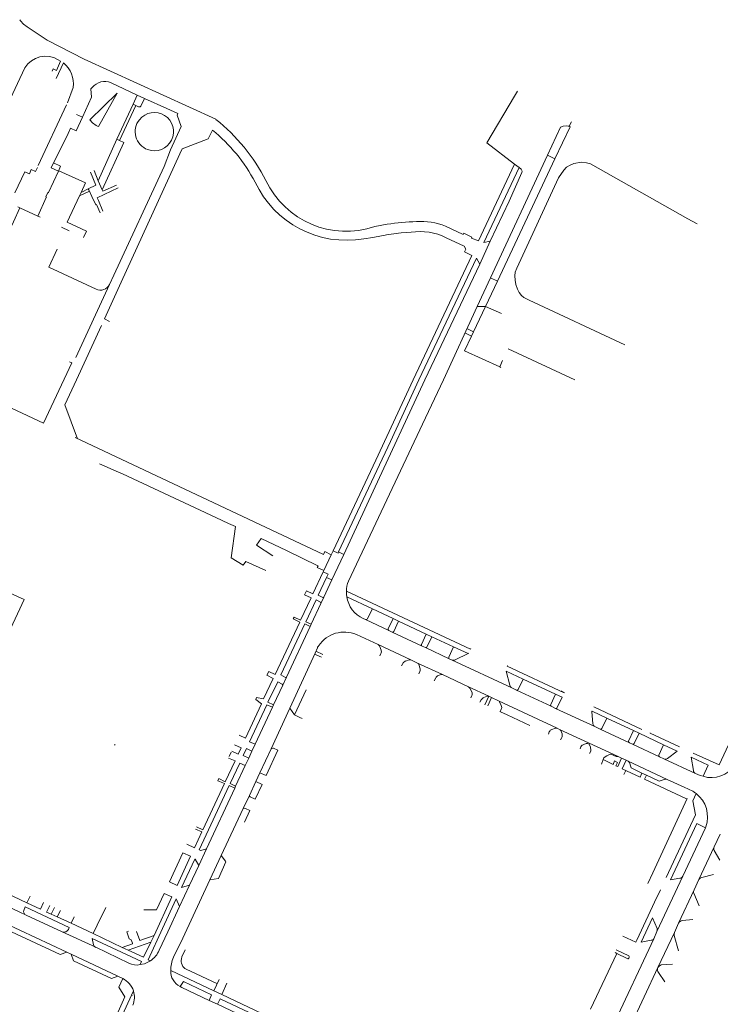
# Model space of a CAD drawing. Extents: x 145000 to 155000, y 457500 to 470000.
# Tile 459 of 548: x 152505 to 152789, y 464747 to 465146. Entities that reach past the tile are written whole.
import ezdxf

# ---------------------------------------------------------------- set-up
doc = ezdxf.new("R2010")
doc.units = 0
doc.header["$LTSCALE"] = 0.2
doc.header["$MEASUREMENT"] = 0
doc.layers.add('kant verharding', color=252, linetype='Continuous', lineweight=0)

msp = doc.modelspace()

# ---------------------------------------------------------------- linework, layer by layer
at = {"layer": 'kant verharding', "lineweight": 0}
for p, q in [((152507.55, 465126.22), (152488.06, 465084.74)), ((152523.22, 465128.16), (152520.26, 465121.86)), ((152522.06, 465128.88), (152521.08, 465129.5)), ((152584.9, 465105.37), (152531.64, 465129.71)), ((152524.81, 465112.06), (152527.18, 465118.31)), ((152534.84, 465118.25), (152534.24, 465117.71)), ((152524.45, 465111.25), (152513.02, 465086.72)), ((152528.54, 465107.26), (152530.89, 465106.3)), ((152569.44, 465107.73), (152565.04, 465109.71)), ((152719.11, 465090.85), (152724.4, 465102.17)), ((152727.42, 465102.64), (152727.82, 465102.57)), ((152727.82, 465102.57), (152728.81, 465104.4)), ((152526.1, 465101.75), (152525.14, 465099.65)), ((152705.74, 465087.27), (152694.54, 465095.9)), ((152570.23, 465091.4), (152546.59, 465039.5)), ((152695.97, 465041.26), (152719.11, 465090.85)), ((152519.11, 465087.74), (152522.04, 465086.41)), ((152522.04, 465086.41), (152521.14, 465084.42)), ((152707.68, 465085.91), (152705.74, 465087.27)), ((152529.66, 465074.39), (152533.68, 465076.36)), ((152530.33, 465075.84), (152533.25, 465077.27)), ((152533.44, 465076.87), (152534.73, 465074.18)), ((152536.63, 465070.95), (152538.08, 465067.51)), ((152537.33, 465072.5), (152537.14, 465073.09)), ((152537.33, 465072.5), (152539.11, 465068.26)), ((152505.53, 465069.56), (152512.77, 465066.22)), ((152654.14, 465062.9), (152649.18, 465062.01)), ((152522.42, 465061.75), (152525.56, 465060.28)), ((152531.35, 465057.61), (152532.53, 465060.18)), ((152663.86, 465059.69), (152659.84, 465059.41)), ((152688.3, 465057.34), (152688.52, 465057.77)), ((152691.64, 465046.74), (152695.89, 465056.05)), ((152520.69, 465052.88), (152517.29, 465045.52)), ((152669.46, 465000), (152691.64, 465046.74)), ((152536.39, 465036.64), (152517.29, 465045.52)), ((152528.22, 465009.09), (152541.77, 465038.61)), ((152690.68, 465029.69), (152695.97, 465041.26)), ((152676.97, 465000), (152690.68, 465029.69)), ((152693.96, 465029.66), (152700.46, 465026.84)), ((152538.53, 465021.94), (152528.46, 465000)), ((152685.58, 465018.99), (152688.27, 465017.66)), ((152686.4, 465020.72), (152689.11, 465019.41)), ((152703.14, 465012.53), (152730.12, 465000)), ((152526.55, 465006.84), (152515.18, 464982.5)), ((152525.69, 465007.25), (152526.55, 465006.84)), ((152528.46, 465000), (152523.81, 464989.88)), ((152523.81, 464989.88), (152528.92, 464976.14)), ((152628.42, 464929.38), (152527.88, 464976.63)), ((152537.73, 464965.97), (152545.49, 464962.66)), ((152592.87, 464940.72), (152589.97, 464941.91)), ((152628.42, 464929.38), (152628.92, 464930.56)), ((152631.6, 464929.27), (152628.56, 464922.84)), ((152631.6, 464929.27), (152628.92, 464930.56)), ((152631.6, 464929.27), (152632.34, 464930.86)), ((152636.6, 464929.42), (152631.8, 464919.12)), ((152634.31, 464929.95), (152632.34, 464930.86)), ((152634.31, 464929.95), (152634.52, 464930.4)), ((152636.6, 464929.42), (152634.52, 464930.4)), ((152625.9, 464924.13), (152626.23, 464924.83)), ((152625.9, 464924.13), (152628.56, 464922.84)), ((152640.65, 464923.14), (152638.56, 464918.57)), ((152628.35, 464922.39), (152628.56, 464922.84)), ((152628.35, 464922.39), (152630.3, 464921.46)), ((152631.8, 464919.12), (152628.51, 464912.07)), ((152629.67, 464920.11), (152630.3, 464921.46)), ((152631.8, 464919.12), (152629.67, 464920.11)), ((152620.77, 464913.11), (152621.5, 464914.67)), ((152628.51, 464912.07), (152627.32, 464909.51)), ((152687.88, 464891.08), (152637.72, 464914.47)), ((152648.23, 464907.37), (152637.86, 464912.29)), ((152627.32, 464909.51), (152623.41, 464901.13)), ((152646.06, 464903.24), (152648.23, 464907.37)), ((152648.23, 464907.37), (152656.62, 464903.43)), ((152616.15, 464903.27), (152616.52, 464904.07)), ((152644.53, 464903.45), (152645.42, 464903.02)), ((152656.62, 464903.43), (152654.59, 464899.25)), ((152658.83, 464902.41), (152656.62, 464903.43)), ((152623.01, 464900.26), (152613.47, 464879.79)), ((152623.41, 464901.13), (152623.01, 464900.26)), ((152654.85, 464898.61), (152645.42, 464903.02)), ((152656.85, 464898.21), (152658.83, 464902.41)), ((152658.83, 464902.41), (152670.05, 464897.17)), ((152641.73, 464896.98), (152650.51, 464892.9)), ((152654.85, 464898.61), (152656.25, 464897.92)), ((152668.31, 464892.34), (152656.25, 464897.92)), ((152670.05, 464897.17), (152668.07, 464892.99)), ((152672.29, 464896.11), (152670.05, 464897.17)), ((152670.27, 464891.91), (152672.29, 464896.11)), ((152672.29, 464896.11), (152681.09, 464892.02)), ((152625.94, 464891.55), (152625.01, 464889.47)), ((152663.8, 464886.7), (152650.51, 464892.9)), ((152651.04, 464892.36), (152651.76, 464890.73)), ((152668.31, 464892.34), (152669.69, 464891.71)), ((152679.31, 464887.21), (152669.69, 464891.71)), ((152681.09, 464892.02), (152679.11, 464887.8)), ((152687.02, 464889.35), (152681.09, 464892.02)), ((152687.88, 464891.08), (152688.06, 464891.35)), ((152625.01, 464889.47), (152614.81, 464867.22)), ((152627.61, 464887.77), (152624.83, 464889.08)), ((152628.17, 464888.95), (152625.36, 464890.27)), ((152651.68, 464889.25), (152651.24, 464888.32)), ((152679.31, 464887.21), (152680.26, 464886.74)), ((152681.77, 464886.79), (152687.02, 464889.35)), ((152687.02, 464889.35), (152687.26, 464889.47)), ((152660.49, 464885.28), (152660.02, 464884.38)), ((152663.12, 464886.71), (152661.67, 464886.28)), ((152663.8, 464886.7), (152666.48, 464885.45)), ((152676.55, 464880.78), (152666.48, 464885.45)), ((152666.97, 464884.96), (152667.47, 464883.51)), ((152704.66, 464875.38), (152680.26, 464886.74)), ((152702.93, 464884.44), (152702.77, 464884.15)), ((152725.8, 464873.38), (152702.77, 464884.15)), ((152604.22, 464870.93), (152608.13, 464879.27)), ((152605.56, 464880.56), (152606.26, 464882.08)), ((152608.13, 464879.27), (152605.56, 464880.56)), ((152606.26, 464882.08), (152608.85, 464880.82)), ((152613.47, 464879.79), (152611.97, 464876.57)), ((152667.37, 464882.09), (152667.02, 464881.15)), ((152673.84, 464879.43), (152673.26, 464878.23)), ((152675.91, 464880.8), (152674.91, 464880.42)), ((152676.55, 464880.78), (152687.08, 464875.87)), ((152709.2, 464878.96), (152702.35, 464882.19)), ((152702.35, 464882.19), (152703.88, 464876.49)), ((152611.97, 464876.57), (152608.22, 464868.54)), ((152695.37, 464872), (152687.08, 464875.87)), ((152688.47, 464873.76), (152687.7, 464875.31)), ((152704.66, 464875.38), (152706.48, 464874.46)), ((152707.22, 464874.76), (152709.2, 464878.96)), ((152722.29, 464872.84), (152709.2, 464878.96)), ((152601, 464870.74), (152601.36, 464871.52)), ((152601.36, 464871.52), (152604.22, 464870.93)), ((152616.7, 464864.5), (152621.43, 464874.64)), ((152688.01, 464871.34), (152688.49, 464872.28)), ((152694.72, 464872.09), (152693.37, 464871.54)), ((152695.37, 464872), (152693.76, 464868.61)), ((152696.46, 464871.49), (152694.94, 464868.1)), ((152695.37, 464872), (152696.46, 464871.49)), ((152696.46, 464871.49), (152699.25, 464870.19)), ((152706.48, 464874.46), (152720.58, 464867.97)), ((152722.29, 464872.84), (152720.39, 464868.67)), ((152722.29, 464872.84), (152724.99, 464871.61)), ((152723.04, 464867.41), (152724.99, 464871.61)), ((152725.8, 464873.38), (152725.88, 464873.54)), ((152596.89, 464855.11), (152603.3, 464869.01)), ((152607.77, 464867.57), (152600.76, 464852.58)), ((152603.3, 464869.01), (152601, 464870.74)), ((152614.81, 464867.22), (152607.22, 464850.82)), ((152608.22, 464868.54), (152607.77, 464867.57)), ((152614.81, 464867.22), (152616.7, 464864.5)), ((152692.23, 464870.55), (152691.74, 464869.61)), ((152722.98, 464859.09), (152699.25, 464870.19)), ((152700.35, 464868.26), (152699.68, 464869.71)), ((152722.36, 464867.13), (152720.58, 464867.97)), ((152737.85, 464867.72), (152757.3, 464858.61)), ((152618.86, 464863.49), (152616.7, 464864.5)), ((152619.77, 464863.07), (152618.86, 464863.49)), ((152700.11, 464865.76), (152699.76, 464865.92)), ((152699.9, 464865.78), (152700.32, 464866.77)), ((152702.73, 464864.53), (152700.11, 464865.76)), ((152711.89, 464860.23), (152702.73, 464864.53)), ((152738.23, 464859.75), (152722.36, 464867.13)), ((152743.05, 464863.16), (152737.18, 464866.04)), ((152738.23, 464859.75), (152740.42, 464858.72)), ((152741.09, 464858.97), (152743.05, 464863.16)), ((152743.05, 464863.16), (152753.9, 464858.11)), ((152594.3, 464856.31), (152596.89, 464855.11)), ((152719.8, 464857.64), (152719.44, 464856.7)), ((152722.29, 464859.16), (152720.85, 464858.62)), ((152722.98, 464859.09), (152724, 464858.64)), ((152747.64, 464847.62), (152724, 464858.64)), ((152724.9, 464855.28), (152724.38, 464854.39)), ((152724.45, 464858.15), (152724.98, 464856.76)), ((152752.22, 464853.24), (152740.42, 464858.72)), ((152753.9, 464858.11), (152751.93, 464853.91)), ((152756.13, 464857.06), (152753.9, 464858.11)), ((152754.16, 464852.88), (152756.13, 464857.06)), ((152756.13, 464857.06), (152766.1, 464852.43)), ((152544.09, 464852.45), (152543.9, 464852.26)), ((152592.46, 464852.33), (152595.07, 464851.11)), ((152600.76, 464852.58), (152598.55, 464853.62)), ((152600.76, 464852.58), (152599.49, 464849.87)), ((152732.26, 464850.71), (152732.63, 464851.61)), ((152733.83, 464852.57), (152734.8, 464852.95)), ((152736.1, 464852.38), (152736.48, 464851.38)), ((152752.22, 464853.24), (152753.51, 464852.62)), ((152764.42, 464847.54), (152753.51, 464852.62)), ((152766.1, 464852.43), (152764.16, 464848.19)), ((152771.59, 464849.8), (152766.1, 464852.43)), ((152591.1, 464849.4), (152590.29, 464847.65)), ((152591.28, 464849.79), (152593.91, 464848.56)), ((152593.91, 464848.56), (152595.07, 464851.11)), ((152599.49, 464849.87), (152597.29, 464850.9)), ((152599.49, 464849.87), (152598.17, 464847.04)), ((152607.22, 464850.82), (152602.73, 464841.11)), ((152605.27, 464840.03), (152610.01, 464850.19)), ((152736.56, 464849.83), (152736.11, 464848.93)), ((152746.87, 464847.63), (152744.68, 464848.63)), ((152747.64, 464847.62), (152749.1, 464846.96)), ((152764.42, 464847.54), (152766.16, 464846.69)), ((152767.68, 464846.87), (152771.59, 464849.8)), ((152777.23, 464847.37), (152778.12, 464841.96)), ((152592.64, 464845.84), (152590, 464847.03)), ((152596.75, 464843.99), (152592.88, 464835.65)), ((152598.17, 464847.04), (152596.75, 464843.99)), ((152741.55, 464846.39), (152740.98, 464844.5)), ((152749.1, 464846.96), (152750.91, 464846.12)), ((152750.91, 464846.12), (152751.73, 464845.73)), ((152767.52, 464838.38), (152751.73, 464845.73)), ((152752.76, 464843.45), (152752.25, 464845.17)), ((152779.04, 464840.75), (152766.16, 464846.69)), ((152602.73, 464841.11), (152601.06, 464837.54)), ((152602.73, 464841.11), (152605.27, 464840.03)), ((152750.03, 464840.33), (152750.8, 464842.04)), ((152757.32, 464840.91), (152753.18, 464842.9)), ((152757.32, 464840.91), (152759.1, 464840.06)), ((152759.1, 464840.06), (152763.96, 464837.79)), ((152586.12, 464838.71), (152585.7, 464837.8)), ((152592.88, 464835.65), (152592.5, 464834.83)), ((152601.06, 464837.54), (152598.45, 464831.94)), ((152600.75, 464830.37), (152603.55, 464836.36)), ((152601.06, 464837.54), (152603.55, 464836.36)), ((152764.75, 464837.78), (152766.74, 464838.43)), ((152767.52, 464838.38), (152774.36, 464835.21)), ((152592.5, 464834.83), (152581.15, 464810.36)), ((152598.45, 464831.94), (152595.97, 464826.62)), ((152777.95, 464833.63), (152774.36, 464835.21)), ((152775.65, 464830.63), (152761.7, 464800.6)), ((152595.97, 464826.62), (152586.98, 464807.62)), ((152596.44, 464821.13), (152598.59, 464825.75)), ((152579.22, 464817.16), (152576.24, 464810.75)), ((152579.22, 464817.16), (152576.7, 464818.33)), ((152577.1, 464819.22), (152579.61, 464818.01)), ((152783.02, 464818.84), (152773.82, 464799.2)), ((152783.13, 464819.25), (152783.02, 464818.84)), ((152789.03, 464816.3), (152786.58, 464811.12)), ((152576.24, 464810.75), (152573.15, 464812.15)), ((152571.54, 464808.68), (152574.63, 464807.28)), ((152581.15, 464810.36), (152577.98, 464803.57)), ((152586.98, 464807.62), (152582.4, 464797.82)), ((152780.37, 464797.91), (152786.58, 464811.12)), ((152786.52, 464809.59), (152788.88, 464805.72)), ((152574.63, 464807.28), (152569.18, 464795.49)), ((152576.36, 464806.18), (152571, 464794.65)), ((152577.98, 464803.57), (152574.24, 464795.57)), ((152759.76, 464796.3), (152761.7, 464800.6)), ((152786.25, 464799.97), (152781.53, 464798.69)), ((152574.24, 464795.57), (152570.22, 464786.97)), ((152571, 464794.65), (152574.24, 464795.57)), ((152582.4, 464797.82), (152571.45, 464774.15)), ((152763.37, 464776.92), (152773.82, 464799.2)), ((152772.66, 464798.4), (152768.92, 464797.82)), ((152780.37, 464797.91), (152778.47, 464793.7)), ((152497.4, 464793.62), (152508.42, 464788.53)), ((152762.43, 464788.69), (152764.78, 464793.76)), ((152778.47, 464793.7), (152772.14, 464780.27)), ((152778.33, 464792.36), (152780.5, 464787.3)), ((152493.31, 464790.46), (152508.16, 464783.46)), ((152508.42, 464788.53), (152509.68, 464791.13)), ((152567.04, 464790.87), (152559.87, 464775.27)), ((152568.86, 464790.03), (152563.27, 464778.05)), ((152568.86, 464790.03), (152570.22, 464786.97)), ((152762.43, 464788.69), (152759.84, 464783.27)), ((152507.15, 464785.41), (152507.65, 464786.84)), ((152507.65, 464786.84), (152525.5, 464778.45)), ((152519.58, 464786.55), (152518.26, 464783.89)), ((152518.26, 464783.89), (152520.69, 464782.77)), ((152520.69, 464782.77), (152522.06, 464785.4)), ((152540.28, 464786.64), (152536.88, 464779.4)), ((152570.22, 464786.97), (152565.47, 464776.8)), ((152499.15, 464780.42), (152524.62, 464768.53)), ((152522.71, 464776.69), (152508.16, 464783.46)), ((152526.34, 464780.21), (152520.69, 464782.77)), ((152527.58, 464782.85), (152526.34, 464780.21)), ((152526.34, 464780.21), (152535.24, 464776.01)), ((152755.21, 464773.41), (152759.84, 464783.27)), ((152755.21, 464773.41), (152759.84, 464783.27)), ((152757.04, 464772.54), (152761.6, 464782.44)), ((152757.04, 464772.54), (152761.6, 464782.44)), ((152763.46, 464778.07), (152761.6, 464782.44)), ((152770.44, 464776.41), (152772.14, 464780.27)), ((152777.89, 464781.78), (152773.67, 464781.28)), ((152522.71, 464776.69), (152536.24, 464770.47)), ((152525.24, 464777.69), (152525.5, 464778.45)), ((152535.24, 464776.01), (152536.88, 464779.4)), ((152546.92, 464770.44), (152535.24, 464776.01)), ((152552.76, 464776.92), (152554.13, 464773.21)), ((152561.98, 464769.31), (152565.47, 464776.8)), ((152763.37, 464776.92), (152762.08, 464773.94)), ((152770.44, 464776.41), (152763.75, 464762.27)), ((152535.3, 464771.53), (152534.8, 464774.04)), ((152549.35, 464769.29), (152558.51, 464772.53)), ((152554.13, 464773.21), (152559.87, 464775.27)), ((152559.87, 464775.27), (152558.51, 464772.53)), ((152571.45, 464774.15), (152567.72, 464766.48)), ((152742.51, 464732.29), (152762.08, 464773.94)), ((152761.09, 464773.35), (152757.04, 464772.54)), ((152770.35, 464775.27), (152772.17, 464769.07)), ((152526.32, 464767.68), (152524.62, 464768.53)), ((152526.32, 464767.68), (152545.25, 464758.84)), ((152549.68, 464764.05), (152536.24, 464770.47)), ((152549.35, 464769.29), (152546.92, 464770.44)), ((152736.47, 464745.41), (152747.19, 464768.04)), ((152747.19, 464768.04), (152746.45, 464768.42)), ((152746.83, 464769.45), (152752.02, 464767.04)), ((152751.38, 464765.96), (152747.19, 464768.04)), ((152752.16, 464766.49), (152751.95, 464766.12)), ((152584.04, 464752.9), (152566.65, 464761.06)), ((152763.75, 464762.27), (152748.07, 464728.93)), ((152763.98, 464760.29), (152766.57, 464756.54)), ((152765.05, 464763.35), (152769.69, 464763.63)), ((152547.16, 464757.89), (152545.25, 464758.84)), ((152586.17, 464757.45), (152584.04, 464752.9)), ((152587.34, 464751.33), (152589.37, 464755.95)), ((152551.53, 464752.85), (152546.33, 464741.46)), ((152584.04, 464752.9), (152587.34, 464751.33)), ((152551.02, 464751.05), (152550.99, 464751.15)), ((152582.11, 464749.03), (152585.6, 464747.44)), ((152617.72, 464737.05), (152587.34, 464751.33)), ((152585.6, 464747.44), (152612.98, 464734.57))]:
    msp.add_line(p, q, dxfattribs=at)
at = {"layer": 'kant verharding', "lineweight": 0, "flags": 128}
for points in [[(152508.95, 465142.45), (152516.63, 465137.42), (152531.64, 465129.71)], [(152518.59, 465124.88), (152519.02, 465125.73), (152520.32, 465125.15), (152522.06, 465128.88)], [(152542.44, 465120.16), (152552.98, 465115.2), (152551.37, 465111.56), (152544.77, 465097.28), (152537.26, 465080.49), (152535.61, 465084.74)], [(152534.24, 465117.71), (152534.5, 465114.35), (152530.89, 465106.3)], [(152537.44, 465102.44), (152544.96, 465115.94), (152533.86, 465105.19)], [(152565.04, 465109.71), (152555.94, 465113.74), (152552.98, 465115.2)], [(152694.54, 465095.9), (152705.79, 465114.71), (152707.01, 465116.75)], [(152545.9, 465096.74), (152552.45, 465110.99), (152551.37, 465111.56)], [(152552.45, 465110.99), (152553.6, 465110.45), (152554.25, 465110.38), (152554.55, 465110.71), (152555.94, 465113.74)], [(152530.89, 465106.3), (152528.37, 465100.76), (152526.1, 465101.75)], [(152566.53, 465093), (152570.89, 465102.49), (152569.22, 465107.04), (152569.44, 465107.73)], [(152727.82, 465102.57), (152728.25, 465102.37), (152722.07, 465089.42)], [(152724.4, 465102.17), (152725.4, 465102.58), (152726.62, 465102.71), (152727.42, 465102.64)], [(152521.22, 465084.38), (152518.19, 465085.75), (152525.14, 465099.65)], [(152583.49, 465101.04), (152581.82, 465097.45), (152571.2, 465093.49), (152570.23, 465091.4)], [(152538.9, 465076.84), (152547.65, 465096.02), (152545.9, 465096.74), (152544.77, 465097.28)], [(152541.77, 465038.61), (152543.52, 465042.38), (152563.89, 465086.28), (152566.53, 465093)], [(152719.11, 465090.85), (152722.07, 465089.42), (152698.9, 465039.95)], [(152688.3, 465057.34), (152691.18, 465056.22), (152705.74, 465087.27)], [(152779.7, 465063.09), (152775.92, 465065.06), (152736.54, 465087.42), (152734.91, 465087.84), (152732.83, 465087.98), (152729.76, 465087.53), (152728.24, 465086.87), (152726.79, 465085.99), (152725.65, 465084.78), (152723.59, 465081.72), (152706.65, 465045.15), (152706.04, 465043.54), (152705.82, 465042.04), (152705.98, 465040.34), (152706.27, 465038.61), (152707, 465036.64), (152707.64, 465035.39), (152708.54, 465034.17), (152709.55, 465033.35), (152711.68, 465032.23), (152750.45, 465014.22)], [(152503.53, 465075.65), (152507.55, 465084.07), (152509.39, 465083.28)], [(152512.63, 465085.84), (152511.94, 465084.25), (152510.14, 465085.03), (152509.39, 465083.28)], [(152532.53, 465060.18), (152524.74, 465063.78), (152529.66, 465074.39), (152530.33, 465075.84), (152532.08, 465079.62), (152521.3, 465084.56), (152521.22, 465084.38), (152517.2, 465075.81), (152517.09, 465075.66), (152516.81, 465075.78), (152516.06, 465074.03), (152516.38, 465073.88), (152516.22, 465073.72), (152512.77, 465066.22), (152513.71, 465065.74)], [(152534.19, 465083.96), (152536.24, 465078.73), (152533.25, 465077.27), (152533.44, 465076.87)], [(152695.89, 465056.05), (152693.31, 465055.59), (152707.68, 465085.91)], [(152695.89, 465056.05), (152703.58, 465072.27), (152708.76, 465083.84), (152708.79, 465084.41), (152708.48, 465085.23), (152707.68, 465085.91)], [(152537.26, 465080.49), (152538.9, 465076.84), (152539.13, 465076.32), (152544.62, 465078.78)], [(152545.4, 465077.68), (152536.85, 465073.66), (152537.14, 465073.09)], [(152534.73, 465074.18), (152536.33, 465070.83), (152536.63, 465070.95)], [(152498.31, 465053.99), (152503.02, 465063.94), (152505.53, 465069.56), (152504.71, 465069.98)], [(152688.52, 465057.77), (152685.23, 465059.26), (152684.96, 465058.8), (152677.85, 465062.16)], [(152651.92, 465058.23), (152648.45, 465057.59), (152644.72, 465057.03)], [(152686.07, 465052.9), (152685.36, 465054.07), (152678.07, 465057.44)], [(152686.07, 465052.9), (152685.5, 465051.79), (152688.44, 465050.25), (152664.75, 465000)], [(152667.05, 465000), (152690.39, 465049.26), (152691.64, 465046.74)], [(152546.59, 465039.5), (152539.8, 465024.69), (152541.88, 465023.63)], [(152695.97, 465041.26), (152698.9, 465039.95), (152693.98, 465029.73)], [(152690.68, 465029.69), (152693.96, 465029.66), (152689.11, 465019.41), (152688.27, 465017.66), (152685.48, 465011.76), (152699.73, 465005.24)], [(152515.18, 464982.5), (152458.65, 465008.91), (152458.36, 465008.32), (152426.16, 465023.53)], [(152700.91, 465007.76), (152699.73, 465005.24), (152700.26, 465005)], [(152632.34, 464930.86), (152649.55, 464967.48), (152664.75, 465000)], [(152634.52, 464930.4), (152655.55, 464975), (152667.05, 465000)], [(152669.46, 465000), (152648.56, 464954.92), (152636.6, 464929.42)], [(152640.65, 464923.14), (152668.5, 464982.1), (152676.97, 465000)], [(152545.49, 464962.66), (152547.06, 464962), (152584.86, 464944.34), (152589.97, 464941.91)], [(152592.87, 464940.72), (152591.07, 464927.96), (152595.98, 464925.01)], [(152626.23, 464924.83), (152626.08, 464924.84), (152613.47, 464930.94), (152603.18, 464935.77), (152601.3, 464933.18), (152607.92, 464928.84)], [(152605.13, 464922.95), (152596.97, 464926.58), (152595.98, 464925.01)], [(152621.5, 464914.67), (152624.11, 464913.49), (152628.35, 464922.39)], [(152628.51, 464912.07), (152628.21, 464911.99), (152626.31, 464912.92), (152629.67, 464920.11)], [(152492.9, 464877.69), (152491.81, 464878.09), (152507.3, 464911.09), (152493.36, 464917.31)], [(152616.52, 464904.07), (152619.13, 464902.85), (152623.45, 464911.86), (152620.77, 464913.11)], [(152637.72, 464914.47), (152637.77, 464913.22), (152637.86, 464912.29)], [(152627.32, 464909.51), (152627.19, 464910.06), (152625.41, 464910.96), (152621.27, 464902.13), (152623.41, 464901.13)], [(152608.85, 464880.82), (152618.89, 464901.99), (152616.15, 464903.27)], [(152613.47, 464879.79), (152613.05, 464879.65), (152611.23, 464880.66), (152620.85, 464901.27), (152623.01, 464900.26)], [(152611.97, 464876.57), (152611.73, 464876.97), (152609.95, 464877.9), (152605.93, 464869.6), (152608.22, 464868.54)], [(152725.88, 464873.54), (152724.72, 464874.05), (152724.81, 464874.27)], [(152607.77, 464867.57), (152605.51, 464868.62), (152598.55, 464853.62)], [(152737.18, 464866.04), (152737.08, 464865.9), (152737.48, 464860.93)], [(152778.01, 464849.04), (152788.52, 464844.32), (152798.81, 464866.28)], [(152760.68, 464857.21), (152760.61, 464857.12), (152772.54, 464851.55)], [(152597.29, 464850.9), (152595.97, 464848.06), (152598.17, 464847.04)], [(152607.22, 464850.82), (152607.4, 464850.95), (152607.93, 464851.02), (152608.23, 464850.97), (152610.01, 464850.19)], [(152782.04, 464839.64), (152784.07, 464844.17), (152777.23, 464847.37)], [(152586.12, 464838.71), (152588.7, 464837.45), (152592.64, 464845.84)], [(152596.75, 464843.99), (152594.56, 464844.98), (152590.66, 464836.68), (152592.88, 464835.65)], [(152741.79, 464846.92), (152741.55, 464846.39), (152745.6, 464844.47), (152746.25, 464845.84), (152747.42, 464845.29), (152746.77, 464843.92), (152747.51, 464843.61), (152749.1, 464846.96)], [(152757.32, 464840.91), (152756.59, 464839.32), (152749.32, 464842.73), (152750.91, 464846.12)], [(152775.39, 464830.59), (152758.39, 464838.49), (152759.1, 464840.06)], [(152779.04, 464840.75), (152780.84, 464839.99), (152782.04, 464839.64)], [(152592.5, 464834.83), (152590.32, 464835.88), (152578.1, 464809.91)], [(152585.7, 464837.8), (152588.33, 464836.71), (152579.61, 464818.01)], [(152598.45, 464831.94), (152598.51, 464831.66), (152598.79, 464831.34), (152600.75, 464830.37)], [(152767.05, 464798.71), (152778.98, 464824.1), (152777.9, 464829.71), (152779.25, 464832.69)], [(152598.59, 464825.75), (152596.86, 464826.64), (152596.51, 464826.71), (152595.97, 464826.62)], [(152768.92, 464797.82), (152779.49, 464820.51), (152783.02, 464818.84)], [(152571.54, 464808.68), (152566.1, 464796.92), (152569.18, 464795.49)], [(152581.15, 464810.36), (152578.83, 464809.59), (152578.1, 464809.91)], [(152588.86, 464805.07), (152588.81, 464805.3), (152586.98, 464807.62)], [(152576.36, 464806.18), (152576.46, 464806.12), (152577.98, 464803.57)], [(152588.86, 464805.07), (152585.97, 464798.29), (152582.4, 464797.82)], [(152555.71, 464785.63), (152560.86, 464785.58), (152563.96, 464792.29), (152567.04, 464790.87)], [(152515.17, 464788.59), (152513.96, 464785.92), (152508.42, 464788.53)], [(152518.26, 464783.89), (152516.37, 464784.76), (152517.67, 464787.43)], [(152524.62, 464768.53), (152521.88, 464767.51), (152500.16, 464777.71), (152499.15, 464780.42)], [(152549.51, 464776.98), (152548.78, 464776.71), (152549.8, 464773.89), (152550.61, 464773.54), (152551.12, 464772.13)], [(152558.47, 464765.01), (152557.44, 464765.45), (152563.27, 464778.05)], [(152534.8, 464774.04), (152554.77, 464764.75), (152554.22, 464763.48)], [(152546.92, 464770.44), (152551.18, 464771.95), (152551.12, 464772.13)], [(152558.51, 464772.53), (152555.58, 464766.43), (152549.35, 464769.29)], [(152755.21, 464773.41), (152754.85, 464772.59), (152749.54, 464775.03)], [(152545.25, 464758.84), (152542.58, 464757.85), (152527.28, 464765.07), (152526.32, 464767.68)], [(152572.46, 464769.48), (152571.15, 464766.6), (152570.94, 464765.81), (152570.87, 464765.09), (152570.88, 464764.63), (152570.98, 464764.02), (152571.2, 464763.37), (152571.57, 464762.75), (152572.38, 464761.91), (152572.92, 464761.59), (152585.29, 464755.79)], [(152554.22, 464763.48), (152556.06, 464763.83), (152558.47, 464765.01)], [(152547.16, 464757.89), (152545.63, 464754.38), (152548.1, 464750.42), (152544.81, 464743.23)], [(152582.11, 464749.03), (152583.13, 464751.22), (152571.78, 464756.71), (152570.37, 464754.61)], [(152570.37, 464754.61), (152571.06, 464754.2), (152582.11, 464749.03)], [(152616.99, 464735.31), (152586.56, 464749.59), (152585.6, 464747.44)]]:
    msp.add_lwpolyline(points, dxfattribs=at)
at = {"layer": 'kant verharding', "lineweight": 0}
for centre, radius, start, end in [((152516.16, 465153.68), 13.35, 216.8752, 237.3011), ((152515.99, 465120.93), 9.96, 59.2624, 147.954), ((152516.27, 465119.64), 11, 353.0436, 50.7656), ((152539.91, 465114.15), 6.52, 67.1681, 141.0568), ((152559.98, 465100.4), 7.75, 249.7843, 141.5536), ((152540.19, 465109.72), 7.78, 215.6145, 249.3257), ((152559.97, 465100.4), 7.75, 141.5239, 249.814), ((152536.3, 465044.96), 77.53, 27.4088, 51.1801), ((152539.27, 465047.13), 69.73, 28.105, 50.6319), ((152637.84, 465097.4), 40.96, 205.1767, 279.6747), ((152637.56, 465095.93), 35.85, 205.2195, 288.9171), ((152669.08, 464968.91), 95.17, 91.8094, 99.0296), ((152667.74, 465036.6), 27.48, 68.4178, 93.4881), ((152669.87, 464965.62), 94.33, 96.1046, 100.9675), ((152667.61, 465037.3), 22.69, 62.5347, 99.4902), ((152538.1, 465040.32), 4.05, 245.0722, 335.1059), ((152648.29, 464914.45), 10.57, 157.0448, 179.9116), ((152649.18, 464913.89), 11.43, 188.016, 245.9805), ((152645.55, 464903.71), 0.697, 259.6604, 317.4249), ((152655.08, 464899.08), 0.521, 161.5259, 244.0604), ((152636.84, 464885.54), 12.44, 66.8347, 145.9619), ((152656.34, 464898.49), 0.575, 260.5319, 330.8187), ((152628.44, 464890.67), 2.65, 136.0281, 160.4488), ((152650.01, 464891.87), 1.15, 25.4181, 64.2639), ((152668.51, 464892.79), 0.493, 155.0935, 245.5585), ((152669.85, 464892.19), 0.502, 251.8333, 326.6405), ((152649.65, 464890.09), 2.2, 337.5372, 16.7923), ((152679.54, 464887.62), 0.475, 157.5033, 239.8305), ((152662.64, 464883.95), 2.53, 112.6939, 148.1939), ((152663.45, 464885.9), 0.869, 66.172, 112.3136), ((152666, 464884.48), 1.09, 26.4543, 63.4284), ((152665.65, 464882.93), 1.91, 334.1155, 17.7305), ((152680.94, 464888.64), 2.02, 250.1175, 294.1918), ((152675.84, 464878.34), 2.27, 114.0289, 151.461), ((152676.21, 464879.96), 0.89, 67.7528, 109.3468), ((152686.4, 464874.48), 1.54, 32.2374, 63.6761), ((152705.21, 464876.6), 1.34, 184.5759, 245.6696), ((152686.36, 464872.98), 2.25, 341.8969, 20.3451), ((152694.57, 464869.01), 2.8, 115.3207, 146.5426), ((152694.89, 464870.85), 1.25, 67.1899, 97.6093), ((152706.64, 464875.12), 0.684, 255.9444, 328.291), ((152698.84, 464869.38), 0.903, 20.8318, 62.7738), ((152699.06, 464867.54), 1.48, 328.5038, 28.9621), ((152720.81, 464868.41), 0.498, 148.6953, 242.6983), ((152722.56, 464867.61), 0.52, 247.5472, 336.8124), ((152738.87, 464860.99), 1.39, 182.3159, 242.815), ((152721.4, 464856.97), 1.73, 108.3735, 157.2126), ((152722.53, 464858.04), 1.14, 66.9747, 102.4573), ((152723.56, 464857.77), 0.97, 22.8762, 62.7092), ((152722.56, 464856.14), 2.5, 339.966, 14.2782), ((152740.64, 464859.17), 0.492, 243.6285, 336.6944), ((152734.32, 464850.73), 1.9, 104.8929, 152.6012), ((152735.04, 464851.76), 1.22, 62.7736, 101.3296), ((152735.2, 464851.9), 1.02, 28.1906, 67.2733), ((152732.59, 464850.41), 4.01, 351.7032, 13.992), ((152752.43, 464853.73), 0.531, 160.4346, 246.3986), ((152753.67, 464853.15), 0.552, 252.5635, 331.0088), ((152746.07, 464842.98), 5.81, 103.7883, 137.3729), ((152747.24, 464846.48), 1.2, 70.7941, 108.0139), ((152764.64, 464848.01), 0.515, 159.0572, 244.6976), ((152751.29, 464844.8), 1.03, 21.2181, 64.4136), ((152753.54, 464843.61), 0.799, 192.1396, 242.7417), ((152766.75, 464848.31), 1.72, 250.1763, 303.1734), ((152785.43, 464850.34), 11.23, 252.4095, 327.5882), ((152779.83, 464842.3), 1.75, 191.3551, 242.8232), ((152764.37, 464838.67), 0.963, 244.876, 293.2361), ((152767.05, 464837.18), 1.29, 68.711, 103.5621), ((152788.01, 464846.24), 16.13, 231.3861, 237.1084), ((152771.98, 464823.31), 11.87, 339.9703, 52.2074), ((152788.02, 464810.3), 1.66, 150.2425, 205.1793), ((152772.62, 464799.71), 1.31, 272.14, 337.2452), ((152781.94, 464796.84), 1.9, 102.3387, 145.4974), ((152779.7, 464792.89), 1.48, 146.7112, 201.1331), ((152508.69, 464784.98), 1.61, 164.3542, 250.665), ((152773.87, 464779.32), 1.97, 96.0189, 151.2046), ((152523.32, 464778.84), 2.23, 254.1647, 328.9989), ((152762.04, 464777.6), 1.49, 332.9529, 18.5083), ((152772.11, 464775.7), 1.81, 156.8274, 193.7779), ((152760.95, 464774.72), 1.38, 275.8489, 325.2083), ((152536.74, 464771.86), 1.48, 192.9337, 250.1316), ((152552.06, 464773.81), 10.89, 306.0379, 335.5751), ((152552.74, 464770.04), 6.73, 243.0258, 282.6837), ((152579.55, 464761.33), 12.9, 156.4404, 181.1635), ((152751.62, 464766.21), 0.343, 226.3591, 346.3002), ((152751.36, 464766.58), 0.804, 353.0377, 34.4479), ((152573.43, 464760.67), 6.79, 176.6741, 243.1667), ((152765.5, 464761.47), 1.93, 155.4884, 217.7129), ((152766.5, 464760.29), 3.39, 115.3647, 144.2725), ((152543.11, 464749.97), 8.9, 18.9077, 62.9098), ((152543.14, 464750.32), 8.76, 337.9252, 16.8073)]:
    msp.add_arc(centre, radius, start, end, dxfattribs=at)

doc.saveas('drawing.dxf')
